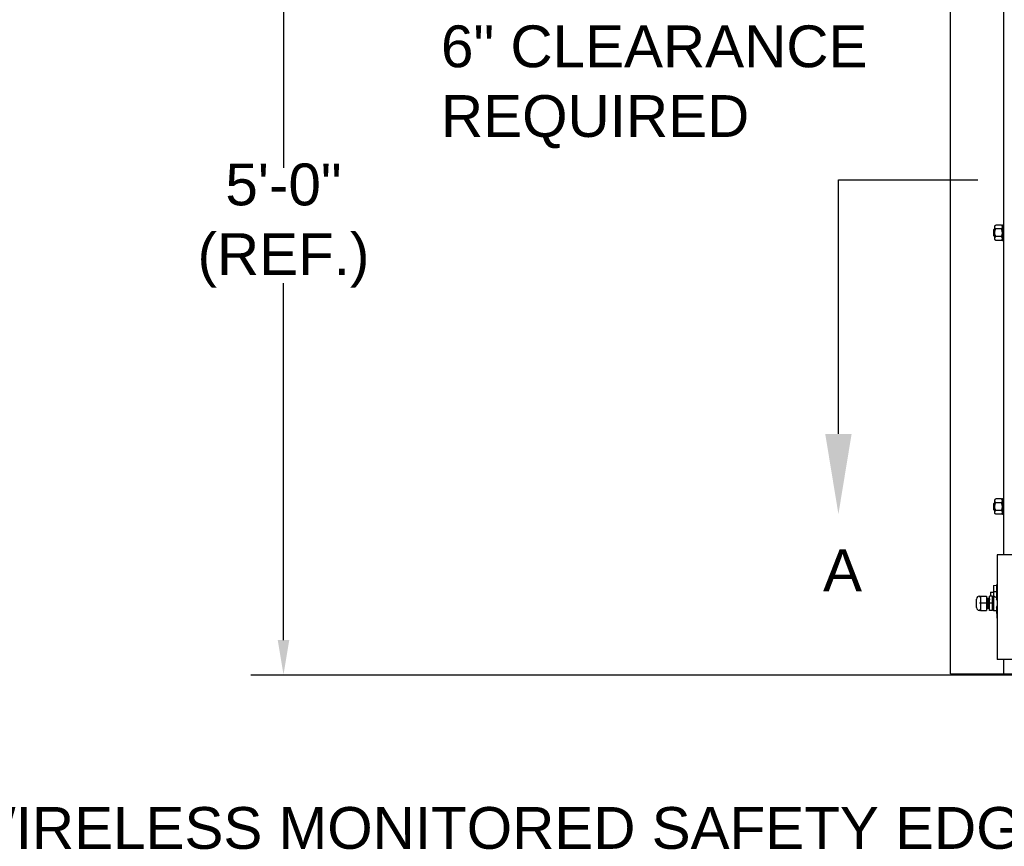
# Model space of a CAD drawing. Header units: inches. Extents: x 170 to 312, y 215 to 248.
# Tile 270 of 321: x 298.86 to 301.07, y 220.03 to 221.88. Entities that reach past the tile are written whole.
import ezdxf
from ezdxf import colors
from ezdxf.entities.mleader import LeaderData, LeaderLine
from ezdxf.math import Vec2, Vec3

# ---------------------------------------------------------------- set-up
doc = ezdxf.new("R2010")
doc.units = ezdxf.units.IN
doc.header["$LTSCALE"] = 0.25
doc.header["$MEASUREMENT"] = 0
doc.linetypes.add('CENTER', pattern=[2, 1.25, -0.25, 0.25, -0.25])
for name, color, linetype in [('ANNOTATIONS', 1, 'Continuous'), ('MOTOR LH', 7, 'Continuous'), ('SECTION CUTS', 6, 'CENTER')]:
    doc.layers.add(name, color=color, linetype=linetype)
doc.styles.add('ARIAL', font='arial.ttf', dxfattribs={"height": 0.09375})
doc.styles.get("Standard").update_dxf_attribs({"font": 'romans.shx'})

msp = doc.modelspace()

# ---------------------------------------------------------------- linework, layer by layer
at = {"layer": 'ANNOTATIONS'}
for p, q in [((299.45238, 222.35175), (299.45238, 221.55133)), ((299.45238, 220.49278), (299.45238, 221.2928))]:
    msp.add_line(p, q, dxfattribs=at)
msp.add_solid([(299.46532, 220.49278), (299.43944, 220.49278), (299.45238, 220.41511)], dxfattribs=at)
at = {"layer": 'MOTOR LH'}
for p, q in [((300.94834, 220.41698), (300.94834, 224.61169)), ((301.0677, 220.68357), (301.0677, 224.61088)), ((301.04537, 221.39901), (301.04537, 221.41294)), ((301.04693, 221.39745), (301.04693, 221.4145)), ((301.04755, 221.39106), (301.04755, 221.4209)), ((301.06255, 221.4232), (301.04947, 221.4232)), ((301.06255, 221.41459), (301.04947, 221.41459)), ((301.06446, 221.42409), (301.06446, 221.38787)), ((301.06255, 221.39736), (301.04947, 221.39736)), ((301.06255, 221.38875), (301.04947, 221.38875)), ((301.04537, 220.78515), (301.04537, 220.79908)), ((301.04693, 220.78359), (301.04693, 220.80064)), ((301.04755, 220.7772), (301.04755, 220.80704)), ((301.06255, 220.80935), (301.04947, 220.80935)), ((301.06255, 220.80073), (301.04947, 220.80073)), ((301.06446, 220.81023), (301.06446, 220.77401)), ((301.06255, 220.7835), (301.04947, 220.7835)), ((301.06255, 220.77489), (301.04947, 220.77489)), ((301.15508, 220.68357), (301.05277, 220.68357)), ((301.05277, 220.68357), (301.05277, 220.44911)), ((301.04447, 220.61484), (301.05119, 220.61618)), ((301.05277, 220.61881), (301.05119, 220.61618)), ((301.05253, 220.61581), (301.05119, 220.61618)), ((301.05119, 220.61618), (301.05119, 220.58434)), ((301.05253, 220.61581), (301.05277, 220.6162)), ((301.05253, 220.60211), (301.05253, 220.61581)), ((301.03786, 220.60029), (301.03786, 220.59122)), ((301.04447, 220.61484), (301.04447, 220.55845)), ((301.04447, 220.60141), (301.05119, 220.60199)), ((301.05119, 220.60199), (301.05253, 220.60211)), ((301.05253, 220.60211), (301.05277, 220.60213)), ((301.00659, 220.56566), (301.00659, 220.58481)), ((301.01502, 220.59122), (301.013, 220.58908)), ((301.02866, 220.57523), (301.013, 220.57523)), ((301.01502, 220.59122), (301.02866, 220.59122)), ((301.01502, 220.59122), (301.01502, 220.55925)), ((301.02866, 220.59122), (301.02866, 220.55925)), ((301.03548, 220.55925), (301.03548, 220.59122)), ((301.04259, 220.59122), (301.03548, 220.59122)), ((301.04259, 220.57523), (301.03548, 220.57523)), ((301.04259, 220.55925), (301.04259, 220.59122)), ((301.013, 220.56139), (301.01502, 220.55925)), ((301.01502, 220.55925), (301.02866, 220.55925)), ((301.03089, 220.56402), (301.03, 220.56402)), ((301.04259, 220.55925), (301.03548, 220.55925)), ((301.05119, 220.56612), (301.05119, 220.55711)), ((301.05119, 220.55711), (301.05269, 220.53562)), ((301.05269, 220.53562), (301.05277, 220.53562)), ((301.15508, 220.44911), (301.05277, 220.44911)), ((301.0677, 220.41698), (301.0677, 220.44911)), ((300.94834, 220.41698), (305.56934, 220.41698)), ((299.3789, 220.41511), (307.11505, 220.41511))]:
    msp.add_line(p, q, dxfattribs=at)
for centre, radius, start, end in [((301.013, 220.58481), 0.00641, 90, 180), ((301.03709, 220.57523), 0.01678, 20.91414, 32.85988), ((301.013, 220.56566), 0.00641, 180, 270), ((301.03044, 220.56402), 0.000446, 180, 0), ((301.03709, 220.57523), 0.01678, 327.14012, 339.08586)]:
    msp.add_arc(centre, radius, start, end, dxfattribs=at)
at = {"layer": 'MOTOR LH', "extrusion": (0, 0, -1)}
msp.add_ellipse((301.04081, 220.57523), major_axis=(0, 0.01678), ratio=0.9090909, start_param=0.2423659, end_param=0.7477626, dxfattribs=at)
at = {"layer": 'MOTOR LH'}
for points in [[(301.04537, 221.41294), (301.04693, 221.4145)], [(301.04693, 221.4145), (301.04755, 221.4145)], [(301.04755, 221.4209), (301.04947, 221.4232)], [(301.06255, 221.4232), (301.06446, 221.4209)], [(301.06446, 221.42409), (301.0677, 221.42409)], [(301.04693, 221.39745), (301.04537, 221.39901)], [(301.04755, 221.39745), (301.04693, 221.39745)], [(301.04947, 221.38875), (301.04755, 221.39106)], [(301.06446, 221.39106), (301.06255, 221.38875)], [(301.0677, 221.38787), (301.06446, 221.38787)], [(301.04537, 220.79908), (301.04693, 220.80064)], [(301.04693, 220.80064), (301.04755, 220.80064)], [(301.04755, 220.80704), (301.04947, 220.80935)], [(301.06255, 220.80935), (301.06446, 220.80704)], [(301.06446, 220.81023), (301.0677, 220.81023)], [(301.04693, 220.78359), (301.04537, 220.78515)], [(301.04755, 220.78359), (301.04693, 220.78359)], [(301.04947, 220.77489), (301.04755, 220.7772)], [(301.06446, 220.7772), (301.06255, 220.77489)], [(301.0677, 220.77401), (301.06446, 220.77401)], [(301.03786, 220.60029), (301.04447, 220.60029)], [(301.02866, 220.58644), (301.03084, 220.58644)], [(301.03173, 220.58644), (301.03251, 220.58644)], [(301.03341, 220.58644), (301.03419, 220.58644)], [(301.03509, 220.58644), (301.03548, 220.58644)], [(301.04259, 220.58993), (301.04447, 220.58993)], [(301.03, 220.56402), (301.02866, 220.56402)], [(301.03168, 220.56402), (301.03089, 220.56402)], [(301.03335, 220.56402), (301.03257, 220.56402)], [(301.03503, 220.56402), (301.03425, 220.56402)], [(301.04447, 220.56053), (301.04259, 220.56053)], [(301.05119, 220.55845), (301.04447, 220.55845)]]:
    msp.add_open_spline(points, degree=1, dxfattribs=at)
for points, knots in [([(301.04755, 221.4189), (301.0476, 221.41942), (301.04772, 221.42048), (301.04847, 221.42192), (301.04916, 221.42281), (301.04947, 221.4232)], [0, 0, 0, 0, 0.3536519, 0.7166818, 1, 1, 1, 1]), ([(301.04947, 221.41459), (301.04902, 221.41517), (301.04813, 221.41635), (301.0476, 221.41782), (301.04756, 221.41868), (301.04755, 221.4189)], [0, 0, 0, 0, 0.4215125, 0.852907, 1, 1, 1, 1]), ([(301.04755, 221.40598), (301.04755, 221.40625), (301.04757, 221.40766), (301.04795, 221.4102), (301.04873, 221.41278), (301.04932, 221.41422), (301.04947, 221.41459)], [0, 0, 0, 0, 0.0936214, 0.4739184, 0.864488, 1, 1, 1, 1]), ([(301.06446, 221.4189), (301.06441, 221.41942), (301.0643, 221.42048), (301.06354, 221.42192), (301.06285, 221.42281), (301.06255, 221.4232)], [0, 0, 0, 0, 0.3536519, 0.7166818, 1, 1, 1, 1]), ([(301.06255, 221.41459), (301.06299, 221.41517), (301.06388, 221.41635), (301.06441, 221.41782), (301.06445, 221.41868), (301.06446, 221.4189)], [0, 0, 0, 0, 0.4215128, 0.852907, 1, 1, 1, 1]), ([(301.06446, 221.40598), (301.06446, 221.40625), (301.06444, 221.40766), (301.06406, 221.4102), (301.06328, 221.41278), (301.0627, 221.41422), (301.06255, 221.41459)], [0, 0, 0, 0, 0.0936214, 0.4739182, 0.864488, 1, 1, 1, 1]), ([(301.04947, 221.39736), (301.04918, 221.39809), (301.04851, 221.39982), (301.04773, 221.4027), (301.04761, 221.40487), (301.04755, 221.40598)], [0, 0, 0, 0, 0.2644539, 0.6278638, 1, 1, 1, 1]), ([(301.04755, 221.39306), (301.0476, 221.39358), (301.04772, 221.39464), (301.04847, 221.39608), (301.04916, 221.39697), (301.04947, 221.39736)], [0, 0, 0, 0, 0.353652, 0.7166817, 1, 1, 1, 1]), ([(301.04947, 221.38875), (301.04902, 221.38933), (301.04813, 221.39051), (301.0476, 221.39198), (301.04756, 221.39284), (301.04755, 221.39306)], [0, 0, 0, 0, 0.4215118, 0.8529061, 1, 1, 1, 1]), ([(301.06255, 221.39736), (301.06283, 221.39809), (301.06351, 221.39982), (301.06428, 221.4027), (301.0644, 221.40487), (301.06446, 221.40598)], [0, 0, 0, 0, 0.2644539, 0.6278638, 1, 1, 1, 1]), ([(301.06446, 221.39306), (301.06441, 221.39358), (301.0643, 221.39464), (301.06354, 221.39608), (301.06285, 221.39697), (301.06255, 221.39736)], [0, 0, 0, 0, 0.353652, 0.7166817, 1, 1, 1, 1]), ([(301.06255, 221.38875), (301.06299, 221.38933), (301.06388, 221.39051), (301.06441, 221.39198), (301.06445, 221.39284), (301.06446, 221.39306)], [0, 0, 0, 0, 0.4215121, 0.8529061, 1, 1, 1, 1]), ([(301.04755, 220.80504), (301.0476, 220.80556), (301.04772, 220.80662), (301.04847, 220.80806), (301.04916, 220.80896), (301.04947, 220.80935)], [0, 0, 0, 0, 0.35364966, 0.71667969, 1, 1, 1, 1]), ([(301.04947, 220.80073), (301.04902, 220.80132), (301.04813, 220.8025), (301.0476, 220.80397), (301.04756, 220.80482), (301.04755, 220.80504)], [0, 0, 0, 0, 0.4215159, 0.8529073, 1, 1, 1, 1]), ([(301.04755, 220.79212), (301.04755, 220.79239), (301.04757, 220.7938), (301.04795, 220.79634), (301.04873, 220.79892), (301.04932, 220.80036), (301.04947, 220.80073)], [0, 0, 0, 0, 0.0936218, 0.473916, 0.8644916, 1, 1, 1, 1]), ([(301.04947, 220.7835), (301.04918, 220.78423), (301.04851, 220.78596), (301.04773, 220.78884), (301.04761, 220.79102), (301.04755, 220.79212)], [0, 0, 0, 0, 0.2644539, 0.6278593, 1, 1, 1, 1]), ([(301.06446, 220.80504), (301.06441, 220.80556), (301.0643, 220.80662), (301.06354, 220.80806), (301.06285, 220.80896), (301.06255, 220.80935)], [0, 0, 0, 0, 0.35364966, 0.71667969, 1, 1, 1, 1]), ([(301.06255, 220.80073), (301.06299, 220.80132), (301.06388, 220.8025), (301.06441, 220.80397), (301.06445, 220.80482), (301.06446, 220.80504)], [0, 0, 0, 0, 0.4215162, 0.8529073, 1, 1, 1, 1]), ([(301.06446, 220.79212), (301.06446, 220.79239), (301.06444, 220.7938), (301.06406, 220.79634), (301.06328, 220.79892), (301.0627, 220.80036), (301.06255, 220.80073)], [0, 0, 0, 0, 0.0936218, 0.4739158, 0.8644916, 1, 1, 1, 1]), ([(301.06255, 220.7835), (301.06283, 220.78423), (301.06351, 220.78596), (301.06428, 220.78884), (301.0644, 220.79102), (301.06446, 220.79212)], [0, 0, 0, 0, 0.2644539, 0.6278593, 1, 1, 1, 1]), ([(301.04755, 220.7792), (301.0476, 220.77972), (301.04772, 220.78078), (301.04847, 220.78222), (301.04916, 220.78311), (301.04947, 220.7835)], [0, 0, 0, 0, 0.3536498, 0.7166796, 1, 1, 1, 1]), ([(301.04947, 220.77489), (301.04902, 220.77547), (301.04813, 220.77665), (301.0476, 220.77812), (301.04756, 220.77898), (301.04755, 220.7792)], [0, 0, 0, 0, 0.42151525, 0.85290636, 1, 1, 1, 1]), ([(301.06446, 220.7792), (301.06441, 220.77972), (301.0643, 220.78078), (301.06354, 220.78222), (301.06285, 220.78311), (301.06255, 220.7835)], [0, 0, 0, 0, 0.3536498, 0.7166796, 1, 1, 1, 1]), ([(301.06255, 220.77489), (301.06299, 220.77547), (301.06388, 220.77665), (301.06441, 220.77812), (301.06445, 220.77898), (301.06446, 220.7792)], [0, 0, 0, 0, 0.4215155, 0.8529064, 1, 1, 1, 1]), ([(301.013, 220.59122), (301.01328, 220.59121), (301.0136, 220.5912), (301.01411, 220.5912), (301.01425, 220.5912), (301.01435, 220.59121), (301.01444, 220.59121), (301.01457, 220.59121), (301.01479, 220.59122), (301.01495, 220.59121), (301.01499, 220.59122), (301.01502, 220.59122)], [0, 0, 0, 0, 0.2479231, 0.2890908, 0.3069668, 0.3246628, 0.3441602, 0.3674164, 0.4310408, 0.6540306, 1, 1, 1, 1]), ([(301.03152, 220.56586), (301.0315, 220.56632), (301.03144, 220.56761), (301.03136, 220.57085), (301.03127, 220.57475), (301.03118, 220.57818), (301.03112, 220.5809), (301.03104, 220.58362), (301.03094, 220.58594), (301.03087, 220.58628), (301.03084, 220.58644)], [0, 0, 0, 0, 0.0847764, 0.2341584, 0.3883234, 0.4922273, 0.5925865, 0.6929458, 0.8484534, 1, 1, 1, 1]), ([(301.03086, 220.58643), (301.03086, 220.5865), (301.03085, 220.58665), (301.0312, 220.58695), (301.0317, 220.58677), (301.03173, 220.58642), (301.03183, 220.58569), (301.03191, 220.58383), (301.03199, 220.58098), (301.03206, 220.57805), (301.03212, 220.57626), (301.03215, 220.57523)], [0, 0, 0, 0, 0.0432697, 0.0891446, 0.131551, 0.2176056, 0.3221563, 0.5318737, 0.7347377, 0.8463632, 1, 1, 1, 1]), ([(301.03154, 220.56586), (301.03153, 220.56616), (301.03148, 220.56713), (301.03142, 220.56951), (301.03134, 220.57241), (301.03129, 220.5742), (301.03126, 220.57523)], [0, 0, 0, 0, 0.1679631, 0.5285284, 0.7269292, 1, 1, 1, 1]), ([(301.03257, 220.56402), (301.03255, 220.56409), (301.0325, 220.56424), (301.03243, 220.56542), (301.03234, 220.56751), (301.03226, 220.57083), (301.03218, 220.57375), (301.03215, 220.57523)], [0, 0, 0, 0, 0.1640625, 0.3339187, 0.5037762, 0.7479787, 1, 1, 1, 1]), ([(301.03314, 220.56748), (301.03311, 220.56857), (301.03304, 220.57083), (301.03295, 220.57476), (301.03286, 220.57818), (301.03279, 220.5809), (301.03272, 220.58362), (301.03262, 220.58594), (301.03255, 220.58628), (301.03251, 220.58644)], [0, 0, 0, 0, 0.1576476, 0.3272143, 0.4414987, 0.5518842, 0.6622698, 0.8333133, 1, 1, 1, 1]), ([(301.03252, 220.58643), (301.03253, 220.5866), (301.03255, 220.58679), (301.03295, 220.58691), (301.0332, 220.58684), (301.03355, 220.58646), (301.03338, 220.58609), (301.03355, 220.58484), (301.03359, 220.58342), (301.0336, 220.58315)], [0, 0, 0, 0, 0.1789689, 0.2132075, 0.2435323, 0.2761385, 0.5221296, 0.9089216, 1, 1, 1, 1]), ([(301.03316, 220.56748), (301.03313, 220.56815), (301.03309, 220.56937), (301.03305, 220.57146), (301.03298, 220.57336), (301.03295, 220.57457), (301.03293, 220.57524)], [0, 0, 0, 0, 0.3209033, 0.5829366, 0.7689491, 1, 1, 1, 1]), ([(301.0336, 220.58315), (301.03362, 220.58241), (301.03366, 220.58112), (301.03374, 220.57834), (301.03379, 220.57641), (301.03383, 220.57524)], [0, 0, 0, 0, 0.3440212, 0.6037055, 1, 1, 1, 1]), ([(301.03425, 220.56402), (301.03422, 220.56409), (301.03418, 220.56424), (301.03411, 220.56542), (301.03402, 220.56751), (301.03394, 220.57083), (301.03384, 220.57474), (301.03375, 220.5782), (301.03369, 220.58083), (301.03364, 220.5826), (301.03362, 220.58314), (301.03362, 220.58315)], [0, 0, 0, 0, 0.1093267, 0.2225142, 0.3357025, 0.4984323, 0.6663723, 0.7795603, 0.8888869, 0.9982135, 1, 1, 1, 1]), ([(301.03419, 220.58644), (301.0342, 220.58657), (301.03422, 220.58677), (301.03472, 220.58695), (301.03522, 220.58649), (301.03509, 220.58616), (301.03521, 220.58522), (301.03524, 220.58428), (301.03527, 220.58345), (301.03528, 220.58316)], [0, 0, 0, 0, 0.1509339, 0.2269304, 0.3091432, 0.5126112, 0.7171058, 0.9038952, 1, 1, 1, 1]), ([(301.03461, 220.57523), (301.03459, 220.57623), (301.03454, 220.57818), (301.03447, 220.5809), (301.0344, 220.58362), (301.03429, 220.58594), (301.03423, 220.58628), (301.03419, 220.58644)], [0, 0, 0, 0, 0.1698674, 0.3339398, 0.4980122, 0.752244, 1, 1, 1, 1]), ([(301.03548, 220.56357), (301.03535, 220.56363), (301.03511, 220.56373), (301.03498, 220.56429), (301.03492, 220.56515), (301.03483, 220.56722), (301.03476, 220.5701), (301.03469, 220.57283), (301.03464, 220.57439), (301.03461, 220.57523)], [0, 0, 0, 0, 0.0900005, 0.1675474, 0.2921205, 0.5194776, 0.7399898, 0.8603536, 1, 1, 1, 1]), ([(301.01502, 220.55925), (301.0148, 220.5594), (301.01439, 220.55969), (301.01372, 220.55939), (301.01324, 220.55929), (301.013, 220.55925)], [0, 0, 0, 0, 0.35448285, 0.68277445, 1, 1, 1, 1]), ([(301.03256, 220.56408), (301.03256, 220.564), (301.03258, 220.56384), (301.0322, 220.56351), (301.0317, 220.5637), (301.03167, 220.56405), (301.03159, 220.56454), (301.03156, 220.5654), (301.03154, 220.56586)], [0, 0, 0, 0, 0.1201292, 0.2225498, 0.3172257, 0.5093497, 0.7427679, 1, 1, 1, 1]), ([(301.03425, 220.56402), (301.03424, 220.56389), (301.03422, 220.56369), (301.03372, 220.56351), (301.03322, 220.56397), (301.03334, 220.56431), (301.03323, 220.56524), (301.03319, 220.56623), (301.03317, 220.56713), (301.03316, 220.56748)], [0, 0, 0, 0, 0.1477712, 0.2221758, 0.3026654, 0.5018695, 0.7020792, 0.8849539, 1, 1, 1, 1])]:
    msp.add_open_spline(points, degree=3, knots=knots, dxfattribs=at)
at = {"layer": 'SECTION CUTS'}
msp.add_line((300.69678, 221.52459), (305.70631, 221.52459), dxfattribs=at)

# ---------------------------------------------------------------- texts
at = {"layer": 'ANNOTATIONS', "char_height": 0.09375, "style": 'ARIAL'}
for s, insert, attachment_point in [('6" CLEARANCE\\PREQUIRED', (299.80558, 221.73296), 4), ('5\'-0"\\P(REF.)', (299.45238, 221.42207), 5)]:
    msp.add_mtext(s, dxfattribs=dict(at, insert=insert, attachment_point=attachment_point))
at = {"layer": 'SECTION CUTS', "style": 'ARIAL'}
msp.add_text('A', height=0.09375, dxfattribs=at).set_placement((300.6623, 220.60215))

# ---------------------------------------------------------------- leaders
at = {"layer": 'ANNOTATIONS'}
ml = msp.add_multileader_mtext('Standard', dxfattribs=at)
ml.set_content('WIRELESS MONITORED SAFETY EDGE\\P (ALSO SERVES AS WEATHERSTRIPPING)', color=256, style='ARIAL')
ml.set_leader_properties()
ml.build(insert=Vec2(0, 0))
ml.multileader.update_dxf_attribs({"dogleg_length": 0.36, "arrow_head_size": 0.09375})
ctx = ml.context
ctx.base_point, ctx.char_height, ctx.arrow_head_size, ctx.landing_gap_size, ctx.plane_origin = Vec3(298.46062, 220.0578), 0.09375, 0.09375, 0.09, Vec3(302.06991, 219.62457)
ctx.text_align_type = 2
notes = []
notes.append((ctx, [(0, (1, 1, 0), (301.38283, 220.0578), (-1, 0), 0.09796, [(0, [(301.767, 220.42387)], 0, [])])]))
ctx.mtext.insert, ctx.mtext.alignment, ctx.mtext.flow_direction = Vec3(301.19487, 220.11845), 3, 5
at = {"layer": 'SECTION CUTS'}
ml = msp.add_multileader_mtext('Standard', dxfattribs=at)
ml.set_content('', color=256)
ml.set_leader_properties()
ml.build(insert=Vec2(0, 0))
ml.multileader.update_dxf_attribs({"dogleg_length": 0, "arrow_head_size": 0.18})
ctx = ml.context
ctx.base_point, ctx.char_height, ctx.arrow_head_size, ctx.landing_gap_size, ctx.plane_origin = Vec3(300.69678, 221.52459), 0.18, 0.18, 0, Vec3(300.69678, 220.77507)
notes.append((ctx, [(0, (1, 1, 0), (300.69678, 221.52459), (1, 0), 0, [(0, [(300.69678, 220.77507)], 0, [])])]))
ctx.mtext.insert, ctx.mtext.flow_direction = Vec3(300.69678, 221.61459), 5
for ctx, leaders in notes:
    for number, flags, end, landing, length, lines in leaders:
        leader = LeaderData()
        leader.index, (leader.has_last_leader_line, leader.has_dogleg_vector, leader.attachment_direction) = number, flags
        leader.last_leader_point, leader.dogleg_vector, leader.dogleg_length = Vec3(end), Vec3(landing), length
        for number, points, colour, breaks in lines:
            line = LeaderLine()
            line.index, line.vertices, line.color, line.breaks = number, Vec3.list(points), colors.encode_raw_color(colour), breaks
            leader.lines.append(line)
        ctx.leaders.append(leader)

doc.saveas('drawing.dxf')
